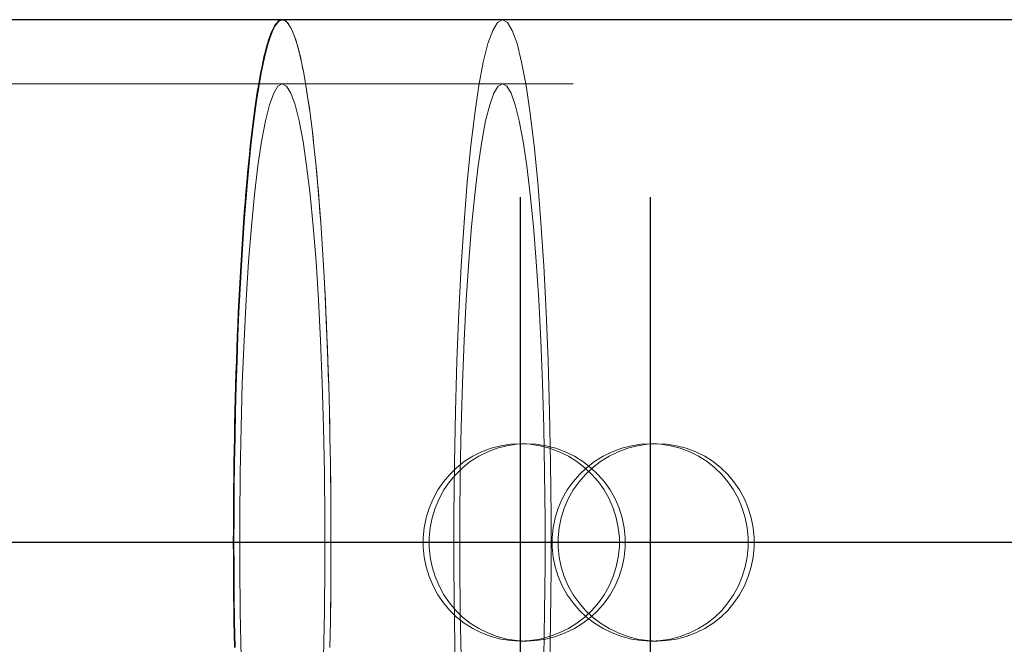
# Model space of a CAD drawing. Header units: millimetres. Extents: x -851 to 2, y 9346 to 10016.
# Tile 384 of 505: x -424.49 to -422.49, y 9580.62 to 9581.89. Entities that reach past the tile are written whole.
import ezdxf

# ---------------------------------------------------------------- set-up
doc = ezdxf.new("R2010")
doc.units = ezdxf.units.MM
doc.header["$LTSCALE"] = 10
doc.linetypes.add('HIDDEN', pattern=[0.375, 0.25, -0.125])
doc.linetypes.add('MITTE', pattern=[2, 1.25, -0.25, 0.25, -0.25])
for name, color, linetype, lineweight in [('PS_Hidden', 2, 'HIDDEN', 9), ('PS_Shape', 161, 'Continuous', 30), ('PS_SOLID', 7, 'Continuous', 30)]:
    doc.layers.add(name, color=color, linetype=linetype, lineweight=lineweight)
doc.layers.add('PS_Mid', color=5, linetype='MITTE')

# ---------------------------------------------------------------- blocks, each defined once
blk = doc.blocks.new('*X865')
at = {"layer": 'PS_Hidden', "color": 2, "linetype": 'HIDDEN'}
for p, q in [((-423.9557, 9581.8884), (-423.9507, 9581.887)), ((-423.9532, 9581.8881), (-423.9557, 9581.8884)), ((-423.9557, 9581.8884), (-423.9557, 9581.8884)), ((-423.9507, 9581.887), (-423.9532, 9581.8881)), ((-423.5091, 9581.8884), (-423.5191, 9581.883)), ((-423.5091, 9581.8884), (-423.5191, 9581.883)), ((-423.4991, 9581.883), (-423.5091, 9581.8884)), ((-423.4991, 9581.883), (-423.5091, 9581.8884)), ((-423.9507, 9581.887), (-423.9457, 9581.883)), ((-423.9482, 9581.8853), (-423.9507, 9581.887)), ((-423.9457, 9581.883), (-423.9482, 9581.8853)), ((-423.9457, 9581.883), (-423.9408, 9581.8762)), ((-423.9433, 9581.8799), (-423.9457, 9581.883)), ((-423.9408, 9581.8762), (-423.9433, 9581.8799)), ((-423.9408, 9581.8762), (-423.9359, 9581.8667)), ((-423.9383, 9581.8718), (-423.9408, 9581.8762)), ((-423.9359, 9581.8667), (-423.9383, 9581.8718)), ((-423.5191, 9581.883), (-423.5289, 9581.8667)), ((-423.5191, 9581.883), (-423.5289, 9581.8667)), ((-423.4892, 9581.8667), (-423.4991, 9581.883)), ((-423.4892, 9581.8667), (-423.4991, 9581.883)), ((-423.9359, 9581.8667), (-423.931, 9581.8546)), ((-423.9334, 9581.861), (-423.9359, 9581.8667)), ((-423.931, 9581.8546), (-423.9334, 9581.861)), ((-423.931, 9581.8546), (-423.9262, 9581.8398)), ((-423.9286, 9581.8475), (-423.931, 9581.8546)), ((-423.5289, 9581.8667), (-423.5386, 9581.8398)), ((-423.5289, 9581.8667), (-423.5386, 9581.8398)), ((-423.4795, 9581.8398), (-423.4892, 9581.8667)), ((-423.4795, 9581.8398), (-423.4892, 9581.8667)), ((-423.9262, 9581.8398), (-423.9286, 9581.8475)), ((-423.9262, 9581.8398), (-423.9215, 9581.8224)), ((-423.9238, 9581.8314), (-423.9262, 9581.8398)), ((-423.9215, 9581.8224), (-423.9238, 9581.8314)), ((-423.5386, 9581.8398), (-423.548, 9581.8025)), ((-423.5386, 9581.8398), (-423.548, 9581.8025)), ((-423.4702, 9581.8025), (-423.4795, 9581.8398)), ((-423.4702, 9581.8025), (-423.4795, 9581.8398)), ((-423.9215, 9581.8224), (-423.9168, 9581.8025)), ((-423.9191, 9581.8128), (-423.9215, 9581.8224)), ((-423.9168, 9581.8025), (-423.9191, 9581.8128)), ((-423.9168, 9581.8025), (-423.9123, 9581.7801)), ((-423.9145, 9581.7916), (-423.9168, 9581.8025)), ((-423.9123, 9581.7801), (-423.9145, 9581.7916)), ((-423.548, 9581.8025), (-423.5569, 9581.7552)), ((-423.548, 9581.8025), (-423.5569, 9581.7552)), ((-423.4612, 9581.7552), (-423.4702, 9581.8025)), ((-423.4612, 9581.7552), (-423.4702, 9581.8025)), ((-423.9123, 9581.7801), (-423.9079, 9581.7552)), ((-423.9101, 9581.7679), (-423.9123, 9581.7801)), ((-423.9557, 9581.7584), (-426.1324, 9581.7584)), ((-423.9645, 9581.7536), (-423.9731, 9581.7394)), ((-423.9645, 9581.7536), (-423.9731, 9581.7394)), ((-423.9557, 9581.7584), (-423.9645, 9581.7536)), ((-423.9557, 9581.7584), (-423.9645, 9581.7536)), ((-423.947, 9581.7536), (-423.9557, 9581.7584)), ((-423.947, 9581.7536), (-423.9557, 9581.7584)), ((-187.1157, 9581.7584), (-423.9557, 9581.7584)), ((-423.9383, 9581.7394), (-423.947, 9581.7536)), ((-423.9383, 9581.7394), (-423.947, 9581.7536)), ((-423.9079, 9581.7552), (-423.9101, 9581.7679)), ((-423.9079, 9581.7552), (-423.9036, 9581.728)), ((-423.9057, 9581.7419), (-423.9079, 9581.7552)), ((-423.5569, 9581.7552), (-423.5654, 9581.6984)), ((-423.5569, 9581.7552), (-423.5654, 9581.6984)), ((-423.5178, 9581.7536), (-423.5265, 9581.7394)), ((-423.5178, 9581.7536), (-423.5265, 9581.7394)), ((-423.5091, 9581.7584), (-423.5178, 9581.7536)), ((-423.5091, 9581.7584), (-423.5178, 9581.7536)), ((-423.5003, 9581.7536), (-423.5091, 9581.7584)), ((-423.5003, 9581.7536), (-423.5091, 9581.7584)), ((-423.4917, 9581.7394), (-423.5003, 9581.7536)), ((-423.4917, 9581.7394), (-423.5003, 9581.7536)), ((-423.4527, 9581.6984), (-423.4612, 9581.7552)), ((-423.4527, 9581.6984), (-423.4612, 9581.7552)), ((-423.9731, 9581.7394), (-423.9816, 9581.7157)), ((-423.9731, 9581.7394), (-423.9816, 9581.7157)), ((-423.9298, 9581.7157), (-423.9383, 9581.7394)), ((-423.9298, 9581.7157), (-423.9383, 9581.7394)), ((-423.9036, 9581.728), (-423.9057, 9581.7419)), ((-423.5265, 9581.7394), (-423.535, 9581.7157)), ((-423.5265, 9581.7394), (-423.535, 9581.7157)), ((-423.4832, 9581.7157), (-423.4917, 9581.7394)), ((-423.4832, 9581.7157), (-423.4917, 9581.7394)), ((-423.9816, 9581.7157), (-423.9899, 9581.683)), ((-423.9816, 9581.7157), (-423.9899, 9581.683)), ((-423.9216, 9581.683), (-423.9298, 9581.7157)), ((-423.9216, 9581.683), (-423.9298, 9581.7157)), ((-423.9036, 9581.728), (-423.8994, 9581.6984)), ((-423.9014, 9581.7135), (-423.9036, 9581.728)), ((-423.8994, 9581.6984), (-423.9014, 9581.7135)), ((-423.535, 9581.7157), (-423.5432, 9581.683)), ((-423.535, 9581.7157), (-423.5432, 9581.683)), ((-423.4749, 9581.683), (-423.4832, 9581.7157)), ((-423.4749, 9581.683), (-423.4832, 9581.7157)), ((-423.8994, 9581.6984), (-423.8954, 9581.6666)), ((-423.8973, 9581.6828), (-423.8994, 9581.6984)), ((-423.5654, 9581.6984), (-423.5733, 9581.6327)), ((-423.5654, 9581.6984), (-423.5733, 9581.6327)), ((-423.4448, 9581.6327), (-423.4527, 9581.6984)), ((-423.4448, 9581.6327), (-423.4527, 9581.6984)), ((-423.9899, 9581.683), (-423.9977, 9581.6415)), ((-423.9899, 9581.683), (-423.9977, 9581.6415)), ((-423.9137, 9581.6415), (-423.9216, 9581.683)), ((-423.9137, 9581.6415), (-423.9216, 9581.683)), ((-423.8954, 9581.6666), (-423.8973, 9581.6828)), ((-423.5432, 9581.683), (-423.5511, 9581.6415)), ((-423.5432, 9581.683), (-423.5511, 9581.6415)), ((-423.4671, 9581.6415), (-423.4749, 9581.683)), ((-423.4671, 9581.6415), (-423.4749, 9581.683)), ((-423.8954, 9581.6666), (-423.8915, 9581.6327)), ((-423.8934, 9581.6499), (-423.8954, 9581.6666)), ((-423.8915, 9581.6327), (-423.8934, 9581.6499)), ((-423.9977, 9581.6415), (-424.0052, 9581.5917)), ((-423.9977, 9581.6415), (-424.0052, 9581.5917)), ((-423.9063, 9581.5917), (-423.9137, 9581.6415)), ((-423.9063, 9581.5917), (-423.9137, 9581.6415)), ((-423.8915, 9581.6327), (-423.8878, 9581.5967)), ((-423.8896, 9581.6149), (-423.8915, 9581.6327)), ((-423.5733, 9581.6327), (-423.5806, 9581.5587)), ((-423.5733, 9581.6327), (-423.5806, 9581.5587)), ((-423.5511, 9581.6415), (-423.5585, 9581.5917)), ((-423.5511, 9581.6415), (-423.5585, 9581.5917)), ((-423.4596, 9581.5917), (-423.4671, 9581.6415)), ((-423.4596, 9581.5917), (-423.4671, 9581.6415)), ((-423.4376, 9581.5587), (-423.4448, 9581.6327)), ((-423.4376, 9581.5587), (-423.4448, 9581.6327)), ((-423.8878, 9581.5967), (-423.8896, 9581.6149)), ((-424.0052, 9581.5917), (-424.0121, 9581.534)), ((-424.0052, 9581.5917), (-424.0121, 9581.534)), ((-423.8994, 9581.534), (-423.9063, 9581.5917)), ((-423.8994, 9581.534), (-423.9063, 9581.5917)), ((-423.8878, 9581.5967), (-423.8842, 9581.5587)), ((-423.886, 9581.5779), (-423.8878, 9581.5967)), ((-423.5585, 9581.5917), (-423.5654, 9581.534)), ((-423.5585, 9581.5917), (-423.5654, 9581.534)), ((-423.4527, 9581.534), (-423.4596, 9581.5917)), ((-423.4527, 9581.534), (-423.4596, 9581.5917)), ((-423.8842, 9581.5587), (-423.886, 9581.5779)), ((-423.8842, 9581.5587), (-423.8809, 9581.5189)), ((-423.8825, 9581.539), (-423.8842, 9581.5587)), ((-423.5806, 9581.5587), (-423.5871, 9581.4772)), ((-423.5806, 9581.5587), (-423.5871, 9581.4772)), ((-423.4311, 9581.4772), (-423.4376, 9581.5587)), ((-423.4311, 9581.4772), (-423.4376, 9581.5587)), ((-424.0121, 9581.534), (-424.0185, 9581.4691)), ((-424.0121, 9581.534), (-424.0185, 9581.4691)), ((-423.893, 9581.4691), (-423.8994, 9581.534)), ((-423.893, 9581.4691), (-423.8994, 9581.534)), ((-423.8809, 9581.5189), (-423.8825, 9581.539)), ((-423.5654, 9581.534), (-423.5718, 9581.4691)), ((-423.5654, 9581.534), (-423.5718, 9581.4691)), ((-423.4464, 9581.4691), (-423.4527, 9581.534)), ((-423.4464, 9581.4691), (-423.4527, 9581.534)), ((-423.8809, 9581.5189), (-423.8777, 9581.4772)), ((-423.8793, 9581.4983), (-423.8809, 9581.5189)), ((-423.8777, 9581.4772), (-423.8793, 9581.4983)), ((-424.0185, 9581.4691), (-424.0242, 9581.3977)), ((-424.0185, 9581.4691), (-424.0242, 9581.3977)), ((-423.8873, 9581.3977), (-423.893, 9581.4691)), ((-423.8873, 9581.3977), (-423.893, 9581.4691)), ((-423.8777, 9581.4772), (-423.8748, 9581.4339)), ((-423.8762, 9581.4558), (-423.8777, 9581.4772)), ((-423.5871, 9581.4772), (-423.5928, 9581.3891)), ((-423.5871, 9581.4772), (-423.5928, 9581.3891)), ((-423.5718, 9581.4691), (-423.5775, 9581.3977)), ((-423.5718, 9581.4691), (-423.5775, 9581.3977)), ((-423.4406, 9581.3977), (-423.4464, 9581.4691)), ((-423.4406, 9581.3977), (-423.4464, 9581.4691)), ((-423.4254, 9581.3891), (-423.4311, 9581.4772)), ((-423.4254, 9581.3891), (-423.4311, 9581.4772)), ((-423.8748, 9581.4339), (-423.8762, 9581.4558)), ((-423.8748, 9581.4339), (-423.872, 9581.3891)), ((-423.8734, 9581.4117), (-423.8748, 9581.4339)), ((-423.872, 9581.3891), (-423.8734, 9581.4117)), ((-424.0242, 9581.3977), (-424.0292, 9581.3203)), ((-424.0242, 9581.3977), (-424.0292, 9581.3203)), ((-423.8823, 9581.3203), (-423.8873, 9581.3977)), ((-423.8823, 9581.3203), (-423.8873, 9581.3977)), ((-423.872, 9581.3891), (-423.8695, 9581.3428)), ((-423.8707, 9581.3661), (-423.872, 9581.3891)), ((-423.5928, 9581.3891), (-423.5976, 9581.2952)), ((-423.5928, 9581.3891), (-423.5976, 9581.2952)), ((-423.5775, 9581.3977), (-423.5825, 9581.3203)), ((-423.5775, 9581.3977), (-423.5825, 9581.3203)), ((-423.4356, 9581.3203), (-423.4406, 9581.3977)), ((-423.4356, 9581.3203), (-423.4406, 9581.3977)), ((-423.4205, 9581.2952), (-423.4254, 9581.3891)), ((-423.4205, 9581.2952), (-423.4254, 9581.3891)), ((-423.8695, 9581.3428), (-423.8707, 9581.3661)), ((-423.8695, 9581.3428), (-423.8672, 9581.2952)), ((-423.8683, 9581.3192), (-423.8695, 9581.3428)), ((-424.0292, 9581.3203), (-424.0334, 9581.238)), ((-424.0292, 9581.3203), (-424.0334, 9581.238)), ((-423.878, 9581.238), (-423.8823, 9581.3203)), ((-423.878, 9581.238), (-423.8823, 9581.3203)), ((-423.8672, 9581.2952), (-423.8683, 9581.3192)), ((-423.5825, 9581.3203), (-423.5868, 9581.238)), ((-423.5825, 9581.3203), (-423.5868, 9581.238)), ((-423.4314, 9581.238), (-423.4356, 9581.3203)), ((-423.4314, 9581.238), (-423.4356, 9581.3203)), ((-423.8672, 9581.2952), (-423.8651, 9581.2464)), ((-423.8661, 9581.271), (-423.8672, 9581.2952)), ((-423.5976, 9581.2952), (-423.6016, 9581.1965)), ((-423.5976, 9581.2952), (-423.6016, 9581.1965)), ((-423.4166, 9581.1965), (-423.4205, 9581.2952)), ((-423.4166, 9581.1965), (-423.4205, 9581.2952)), ((-423.8651, 9581.2464), (-423.8661, 9581.271)), ((-424.0334, 9581.238), (-424.0369, 9581.1514)), ((-424.0334, 9581.238), (-424.0369, 9581.1514)), ((-423.8746, 9581.1514), (-423.878, 9581.238)), ((-423.8746, 9581.1514), (-423.878, 9581.238)), ((-423.8651, 9581.2464), (-423.8632, 9581.1965)), ((-423.8641, 9581.2216), (-423.8651, 9581.2464)), ((-423.5868, 9581.238), (-423.5902, 9581.1514)), ((-423.5868, 9581.238), (-423.5902, 9581.1514)), ((-423.4279, 9581.1514), (-423.4314, 9581.238)), ((-423.4279, 9581.1514), (-423.4314, 9581.238)), ((-423.8632, 9581.1965), (-423.8641, 9581.2216)), ((-423.8632, 9581.1965), (-423.8616, 9581.1457)), ((-423.8624, 9581.1712), (-423.8632, 9581.1965)), ((-423.6016, 9581.1965), (-423.6046, 9581.0941)), ((-423.6016, 9581.1965), (-423.6046, 9581.0941)), ((-423.4136, 9581.0941), (-423.4166, 9581.1965)), ((-423.4136, 9581.0941), (-423.4166, 9581.1965)), ((-423.8616, 9581.1457), (-423.8624, 9581.1712)), ((-424.0369, 9581.1514), (-424.0395, 9581.0615)), ((-424.0369, 9581.1514), (-424.0395, 9581.0615)), ((-423.872, 9581.0615), (-423.8746, 9581.1514)), ((-423.872, 9581.0615), (-423.8746, 9581.1514)), ((-423.5902, 9581.1514), (-423.5929, 9581.0615)), ((-423.5902, 9581.1514), (-423.5929, 9581.0615)), ((-423.4253, 9581.0615), (-423.4279, 9581.1514)), ((-423.4253, 9581.0615), (-423.4279, 9581.1514)), ((-423.8616, 9581.1457), (-423.8602, 9581.0941)), ((-423.8609, 9581.12), (-423.8616, 9581.1457)), ((-423.8602, 9581.0941), (-423.8609, 9581.12)), ((-423.8602, 9581.0941), (-423.8591, 9581.0418)), ((-423.8596, 9581.068), (-423.8602, 9581.0941)), ((-423.6046, 9581.0941), (-423.6066, 9580.9889)), ((-423.6046, 9581.0941), (-423.6066, 9580.9889)), ((-423.4116, 9580.9889), (-423.4136, 9581.0941)), ((-423.4116, 9580.9889), (-423.4136, 9581.0941)), ((-424.0395, 9581.0615), (-424.0413, 9580.9692)), ((-424.0395, 9581.0615), (-424.0413, 9580.9692)), ((-423.8702, 9580.9692), (-423.872, 9581.0615)), ((-423.8702, 9580.9692), (-423.872, 9581.0615)), ((-423.8591, 9581.0418), (-423.8596, 9581.068)), ((-423.5929, 9581.0615), (-423.5946, 9580.9692)), ((-423.5929, 9581.0615), (-423.5946, 9580.9692)), ((-423.4235, 9580.9692), (-423.4253, 9581.0615)), ((-423.4235, 9580.9692), (-423.4253, 9581.0615)), ((-423.8591, 9581.0418), (-423.8582, 9580.9889)), ((-423.8586, 9581.0154), (-423.8591, 9581.0418)), ((-423.8582, 9580.9889), (-423.8586, 9581.0154)), ((-423.5695, 9581.003), (-423.5513, 9581.0121)), ((-423.539, 9581.0121), (-423.5572, 9581.003)), ((-423.5513, 9581.0121), (-423.5322, 9581.0193)), ((-423.5198, 9581.0193), (-423.539, 9581.0121)), ((-423.5322, 9581.0193), (-423.5125, 9581.0243)), ((-423.5001, 9581.0243), (-423.5198, 9581.0193)), ((-423.5125, 9581.0243), (-423.4926, 9581.0274)), ((-423.4802, 9581.0274), (-423.5001, 9581.0243)), ((-423.4926, 9581.0274), (-423.4729, 9581.0284)), ((-423.4606, 9581.0284), (-423.4802, 9581.0274)), ((-423.4729, 9581.0284), (-423.4532, 9581.0274)), ((-423.4606, 9581.0284), (-423.4729, 9581.0284)), ((-423.4409, 9581.0274), (-423.4606, 9581.0284)), ((-423.4532, 9581.0274), (-423.4333, 9581.0243)), ((-423.4209, 9581.0243), (-423.4409, 9581.0274)), ((-423.4333, 9581.0243), (-423.4134, 9581.0193)), ((-423.4011, 9581.0193), (-423.4209, 9581.0243)), ((-423.4134, 9581.0193), (-423.394, 9581.0121)), ((-423.3817, 9581.0121), (-423.4011, 9581.0193)), ((-423.394, 9581.0121), (-423.3754, 9581.003)), ((-423.3631, 9581.003), (-423.3817, 9581.0121)), ((-423.3051, 9581.003), (-423.2866, 9581.0121)), ((-423.2743, 9581.0121), (-423.2929, 9581.003)), ((-423.2866, 9581.0121), (-423.2672, 9581.0193)), ((-423.2549, 9581.0193), (-423.2743, 9581.0121)), ((-423.2672, 9581.0193), (-423.2473, 9581.0243)), ((-423.235, 9581.0243), (-423.2549, 9581.0193)), ((-423.2473, 9581.0243), (-423.2274, 9581.0274)), ((-423.215, 9581.0274), (-423.235, 9581.0243)), ((-423.2274, 9581.0274), (-423.2077, 9581.0284)), ((-423.1953, 9581.0284), (-423.215, 9581.0274)), ((-423.2077, 9581.0284), (-423.188, 9581.0274)), ((-423.1953, 9581.0284), (-423.2077, 9581.0284)), ((-423.1757, 9581.0274), (-423.1953, 9581.0284)), ((-423.1953, 9581.0284), (-423.1953, 9581.0284)), ((-423.188, 9581.0274), (-423.1682, 9581.0243)), ((-423.1558, 9581.0243), (-423.1757, 9581.0274)), ((-423.1682, 9581.0243), (-423.1484, 9581.0193)), ((-423.1361, 9581.0193), (-423.1558, 9581.0243)), ((-423.1484, 9581.0193), (-423.1293, 9581.0121)), ((-423.117, 9581.0121), (-423.1361, 9581.0193)), ((-423.1293, 9581.0121), (-423.1111, 9581.003)), ((-423.0988, 9581.003), (-423.117, 9581.0121)), ((-423.6021, 9580.9798), (-423.5865, 9580.9921)), ((-423.5743, 9580.9921), (-423.5899, 9580.9798)), ((-423.5865, 9580.9921), (-423.5695, 9581.003)), ((-423.5572, 9581.003), (-423.5743, 9580.9921)), ((-423.3754, 9581.003), (-423.358, 9580.9921)), ((-423.3458, 9580.9921), (-423.3631, 9581.003)), ((-423.358, 9580.9921), (-423.342, 9580.9798)), ((-423.3298, 9580.9798), (-423.3458, 9580.9921)), ((-423.3385, 9580.9798), (-423.3225, 9580.9921)), ((-423.3103, 9580.9921), (-423.3262, 9580.9798)), ((-423.3225, 9580.9921), (-423.3051, 9581.003)), ((-423.2929, 9581.003), (-423.3103, 9580.9921)), ((-423.1111, 9581.003), (-423.094, 9580.9921)), ((-423.0817, 9580.9921), (-423.0988, 9581.003)), ((-423.094, 9580.9921), (-423.0784, 9580.9798)), ((-423.0661, 9580.9798), (-423.0817, 9580.9921)), ((-424.0413, 9580.9692), (-424.0422, 9580.8755)), ((-424.0413, 9580.9692), (-424.0422, 9580.8755)), ((-423.8693, 9580.8755), (-423.8702, 9580.9692)), ((-423.8693, 9580.8755), (-423.8702, 9580.9692)), ((-423.8582, 9580.9889), (-423.8576, 9580.9356)), ((-423.8579, 9580.9623), (-423.8582, 9580.9889)), ((-423.6161, 9580.9663), (-423.6021, 9580.9798)), ((-423.6066, 9580.9889), (-423.6076, 9580.8821)), ((-423.6066, 9580.9889), (-423.6076, 9580.8821)), ((-423.5899, 9580.9798), (-423.6039, 9580.9663)), ((-423.5946, 9580.9692), (-423.5955, 9580.8755)), ((-423.5946, 9580.9692), (-423.5955, 9580.8755)), ((-423.4226, 9580.8755), (-423.4235, 9580.9692)), ((-423.4226, 9580.8755), (-423.4235, 9580.9692)), ((-423.4106, 9580.8821), (-423.4116, 9580.9889)), ((-423.4106, 9580.8821), (-423.4116, 9580.9889)), ((-423.3528, 9580.9663), (-423.3385, 9580.9798)), ((-423.342, 9580.9798), (-423.3277, 9580.9663)), ((-423.3262, 9580.9798), (-423.3406, 9580.9663)), ((-423.3155, 9580.9663), (-423.3298, 9580.9798)), ((-423.0784, 9580.9798), (-423.0644, 9580.9663)), ((-423.0522, 9580.9663), (-423.0661, 9580.9798)), ((-423.8576, 9580.9356), (-423.8579, 9580.9623)), ((-423.6401, 9580.9347), (-423.6287, 9580.9513)), ((-423.6287, 9580.9513), (-423.6161, 9580.9663)), ((-423.6166, 9580.9513), (-423.628, 9580.9347)), ((-423.6039, 9580.9663), (-423.6166, 9580.9513)), ((-423.3776, 9580.9347), (-423.3658, 9580.9513)), ((-423.3658, 9580.9513), (-423.3528, 9580.9663)), ((-423.3536, 9580.9513), (-423.3654, 9580.9347)), ((-423.3406, 9580.9663), (-423.3536, 9580.9513)), ((-423.3277, 9580.9663), (-423.3146, 9580.9513)), ((-423.3024, 9580.9513), (-423.3155, 9580.9663)), ((-423.3146, 9580.9513), (-423.3029, 9580.9347)), ((-423.2907, 9580.9347), (-423.3024, 9580.9513)), ((-423.0644, 9580.9663), (-423.0517, 9580.9513)), ((-423.0395, 9580.9513), (-423.0522, 9580.9663)), ((-423.0517, 9580.9513), (-423.0403, 9580.9347)), ((-423.0282, 9580.9347), (-423.0395, 9580.9513)), ((-423.8576, 9580.9356), (-423.8572, 9580.8821)), ((-423.8574, 9580.9089), (-423.8576, 9580.9356)), ((-423.6499, 9580.9168), (-423.6401, 9580.9347)), ((-423.628, 9580.9347), (-423.6378, 9580.9168)), ((-423.3877, 9580.9168), (-423.3776, 9580.9347)), ((-423.3654, 9580.9347), (-423.3756, 9580.9168)), ((-423.3029, 9580.9347), (-423.2927, 9580.9168)), ((-423.2805, 9580.9168), (-423.2907, 9580.9347)), ((-423.0403, 9580.9347), (-423.0305, 9580.9168)), ((-423.0183, 9580.9168), (-423.0282, 9580.9347)), ((-423.6579, 9580.8978), (-423.6499, 9580.9168)), ((-423.6378, 9580.9168), (-423.6458, 9580.8978)), ((-423.396, 9580.8978), (-423.3877, 9580.9168)), ((-423.3756, 9580.9168), (-423.3838, 9580.8978)), ((-423.2927, 9580.9168), (-423.2844, 9580.8978)), ((-423.2723, 9580.8978), (-423.2805, 9580.9168)), ((-423.0305, 9580.9168), (-423.0225, 9580.8978)), ((-423.0104, 9580.8978), (-423.0183, 9580.9168)), ((-423.8572, 9580.8821), (-423.8574, 9580.9089)), ((-423.6639, 9580.8782), (-423.6579, 9580.8978)), ((-423.6458, 9580.8978), (-423.6518, 9580.8781)), ((-423.4022, 9580.8781), (-423.396, 9580.8978)), ((-423.3838, 9580.8978), (-423.39, 9580.8782)), ((-423.2844, 9580.8978), (-423.2782, 9580.8782)), ((-423.2661, 9580.8781), (-423.2723, 9580.8978)), ((-423.0225, 9580.8978), (-423.0165, 9580.8781)), ((-423.0044, 9580.8782), (-423.0104, 9580.8978)), ((-424.0422, 9580.8755), (-424.0422, 9580.7813)), ((-424.0422, 9580.8755), (-424.0422, 9580.7813)), ((-423.8693, 9580.7813), (-423.8693, 9580.8755)), ((-423.8693, 9580.7813), (-423.8693, 9580.8755)), ((-423.8572, 9580.8821), (-423.8571, 9580.8284)), ((-423.8571, 9580.8552), (-423.8572, 9580.8821)), ((-423.6678, 9580.8582), (-423.6639, 9580.8782)), ((-423.6518, 9580.8781), (-423.6557, 9580.8581)), ((-423.6076, 9580.8821), (-423.6076, 9580.7747)), ((-423.6076, 9580.8821), (-423.6076, 9580.7747)), ((-423.5955, 9580.8755), (-423.5955, 9580.7813)), ((-423.5955, 9580.8755), (-423.5955, 9580.7813)), ((-423.4226, 9580.7813), (-423.4226, 9580.8755)), ((-423.4226, 9580.7813), (-423.4226, 9580.8755)), ((-423.4106, 9580.7747), (-423.4106, 9580.8821)), ((-423.4106, 9580.7747), (-423.4106, 9580.8821)), ((-423.4063, 9580.8581), (-423.4022, 9580.8781)), ((-423.39, 9580.8782), (-423.3942, 9580.8582)), ((-423.2782, 9580.8782), (-423.2741, 9580.8582)), ((-423.262, 9580.8581), (-423.2661, 9580.8781)), ((-423.0165, 9580.8781), (-423.0125, 9580.8581)), ((-423.0004, 9580.8582), (-423.0044, 9580.8782)), ((-423.8571, 9580.8284), (-423.8571, 9580.8552)), ((-423.6698, 9580.8382), (-423.6678, 9580.8582)), ((-423.6557, 9580.8581), (-423.6577, 9580.8382)), ((-423.4083, 9580.8382), (-423.4063, 9580.8581)), ((-423.3942, 9580.8582), (-423.3962, 9580.8382)), ((-423.2741, 9580.8582), (-423.272, 9580.8382)), ((-423.26, 9580.8382), (-423.262, 9580.8581)), ((-423.0125, 9580.8581), (-423.0106, 9580.8382)), ((-422.9985, 9580.8382), (-423.0004, 9580.8582)), ((-423.6698, 9580.8186), (-423.6698, 9580.8382)), ((-423.6577, 9580.8382), (-423.6577, 9580.8186)), ((-423.4083, 9580.8186), (-423.4083, 9580.8382)), ((-423.3962, 9580.8382), (-423.3962, 9580.8186)), ((-423.272, 9580.8382), (-423.272, 9580.8186)), ((-423.26, 9580.8186), (-423.26, 9580.8382)), ((-423.0106, 9580.8382), (-423.0106, 9580.8186)), ((-422.9985, 9580.8186), (-422.9985, 9580.8382)), ((-423.8571, 9580.8284), (-423.8572, 9580.7747)), ((-423.8571, 9580.8015), (-423.8571, 9580.8284)), ((-423.8571, 9580.8284), (-423.8571, 9580.8284)), ((-423.6678, 9580.7986), (-423.6698, 9580.8186)), ((-423.6577, 9580.8186), (-423.6557, 9580.7986)), ((-423.4063, 9580.7986), (-423.4083, 9580.8186)), ((-423.3962, 9580.8186), (-423.3942, 9580.7986)), ((-423.272, 9580.8186), (-423.2741, 9580.7986)), ((-423.262, 9580.7986), (-423.26, 9580.8186)), ((-423.0106, 9580.8186), (-423.0125, 9580.7986)), ((-423.0004, 9580.7986), (-422.9985, 9580.8186)), ((-423.8572, 9580.7747), (-423.8571, 9580.8015)), ((-423.6639, 9580.7786), (-423.6678, 9580.7986)), ((-423.6557, 9580.7986), (-423.6518, 9580.7786)), ((-423.4022, 9580.7786), (-423.4063, 9580.7986)), ((-423.3942, 9580.7986), (-423.39, 9580.7786)), ((-423.2741, 9580.7986), (-423.2782, 9580.7786)), ((-423.2661, 9580.7786), (-423.262, 9580.7986)), ((-423.0125, 9580.7986), (-423.0165, 9580.7786)), ((-423.0044, 9580.7786), (-423.0004, 9580.7986)), ((-424.0422, 9580.7813), (-424.0413, 9580.6876)), ((-424.0422, 9580.7813), (-424.0413, 9580.6876)), ((-423.8702, 9580.6876), (-423.8693, 9580.7813)), ((-423.8702, 9580.6876), (-423.8693, 9580.7813)), ((-423.8572, 9580.7747), (-423.8576, 9580.7212)), ((-423.8574, 9580.7479), (-423.8572, 9580.7747)), ((-423.6579, 9580.759), (-423.6639, 9580.7786)), ((-423.6518, 9580.7786), (-423.6458, 9580.759)), ((-423.6076, 9580.7747), (-423.6066, 9580.6679)), ((-423.6076, 9580.7747), (-423.6066, 9580.6679)), ((-423.5955, 9580.7813), (-423.5946, 9580.6876)), ((-423.5955, 9580.7813), (-423.5946, 9580.6876)), ((-423.4235, 9580.6876), (-423.4226, 9580.7813)), ((-423.4235, 9580.6876), (-423.4226, 9580.7813)), ((-423.4116, 9580.6679), (-423.4106, 9580.7747)), ((-423.4116, 9580.6679), (-423.4106, 9580.7747)), ((-423.396, 9580.759), (-423.4022, 9580.7786)), ((-423.39, 9580.7786), (-423.3838, 9580.759)), ((-423.2782, 9580.7786), (-423.2844, 9580.759)), ((-423.2723, 9580.759), (-423.2661, 9580.7786)), ((-423.0165, 9580.7786), (-423.0225, 9580.759)), ((-423.0104, 9580.759), (-423.0044, 9580.7786)), ((-423.6499, 9580.74), (-423.6579, 9580.759)), ((-423.6458, 9580.759), (-423.6378, 9580.74)), ((-423.3877, 9580.74), (-423.396, 9580.759)), ((-423.3838, 9580.759), (-423.3756, 9580.74)), ((-423.2844, 9580.759), (-423.2927, 9580.74)), ((-423.2805, 9580.74), (-423.2723, 9580.759)), ((-423.0225, 9580.759), (-423.0305, 9580.74)), ((-423.0183, 9580.74), (-423.0104, 9580.759)), ((-423.8576, 9580.7212), (-423.8574, 9580.7479)), ((-423.6401, 9580.7221), (-423.6499, 9580.74)), ((-423.6378, 9580.74), (-423.628, 9580.7221)), ((-423.3776, 9580.7221), (-423.3877, 9580.74)), ((-423.3756, 9580.74), (-423.3654, 9580.7221)), ((-423.2927, 9580.74), (-423.3029, 9580.7221)), ((-423.2907, 9580.7221), (-423.2805, 9580.74)), ((-423.0305, 9580.74), (-423.0403, 9580.7221)), ((-423.0282, 9580.7221), (-423.0183, 9580.74)), ((-423.8576, 9580.7212), (-423.8582, 9580.6679)), ((-423.8579, 9580.6945), (-423.8576, 9580.7212)), ((-423.6287, 9580.7055), (-423.6401, 9580.7221)), ((-423.628, 9580.7221), (-423.6166, 9580.7055)), ((-423.3658, 9580.7055), (-423.3776, 9580.7221)), ((-423.3654, 9580.7221), (-423.3536, 9580.7055)), ((-423.3029, 9580.7221), (-423.3146, 9580.7055)), ((-423.3024, 9580.7055), (-423.2907, 9580.7221)), ((-423.0403, 9580.7221), (-423.0517, 9580.7055)), ((-423.0395, 9580.7055), (-423.0282, 9580.7221)), ((-423.8582, 9580.6679), (-423.8579, 9580.6945)), ((-423.6161, 9580.6905), (-423.6287, 9580.7055)), ((-423.6166, 9580.7055), (-423.6039, 9580.6905)), ((-423.6021, 9580.677), (-423.6161, 9580.6905)), ((-423.6039, 9580.6905), (-423.5899, 9580.677)), ((-423.3528, 9580.6905), (-423.3658, 9580.7055)), ((-423.3536, 9580.7055), (-423.3406, 9580.6905)), ((-423.3385, 9580.677), (-423.3528, 9580.6905)), ((-423.3277, 9580.6905), (-423.342, 9580.677)), ((-423.3406, 9580.6905), (-423.3262, 9580.677)), ((-423.3298, 9580.677), (-423.3155, 9580.6905)), ((-423.3146, 9580.7055), (-423.3277, 9580.6905)), ((-423.3155, 9580.6905), (-423.3024, 9580.7055)), ((-423.0644, 9580.6905), (-423.0784, 9580.677)), ((-423.0661, 9580.677), (-423.0522, 9580.6905)), ((-423.0517, 9580.7055), (-423.0644, 9580.6905)), ((-423.0522, 9580.6905), (-423.0395, 9580.7055)), ((-424.0413, 9580.6876), (-424.0395, 9580.5953)), ((-424.0413, 9580.6876), (-424.0395, 9580.5953)), ((-423.872, 9580.5953), (-423.8702, 9580.6876)), ((-423.872, 9580.5953), (-423.8702, 9580.6876)), ((-423.5865, 9580.6647), (-423.6021, 9580.677)), ((-423.5946, 9580.6876), (-423.5929, 9580.5953)), ((-423.5946, 9580.6876), (-423.5929, 9580.5953)), ((-423.5899, 9580.677), (-423.5743, 9580.6647)), ((-423.4253, 9580.5953), (-423.4235, 9580.6876)), ((-423.4253, 9580.5953), (-423.4235, 9580.6876)), ((-423.342, 9580.677), (-423.358, 9580.6647)), ((-423.3458, 9580.6647), (-423.3298, 9580.677)), ((-423.3225, 9580.6647), (-423.3385, 9580.677)), ((-423.3262, 9580.677), (-423.3103, 9580.6647)), ((-423.0784, 9580.677), (-423.094, 9580.6647)), ((-423.0817, 9580.6647), (-423.0661, 9580.677)), ((-423.8582, 9580.6679), (-423.8591, 9580.615)), ((-423.8586, 9580.6414), (-423.8582, 9580.6679)), ((-423.6066, 9580.6679), (-423.6046, 9580.5627)), ((-423.6066, 9580.6679), (-423.6046, 9580.5627)), ((-423.5695, 9580.6538), (-423.5865, 9580.6647)), ((-423.5743, 9580.6647), (-423.5572, 9580.6538)), ((-423.5513, 9580.6447), (-423.5695, 9580.6538)), ((-423.5572, 9580.6538), (-423.539, 9580.6447)), ((-423.4136, 9580.5627), (-423.4116, 9580.6679)), ((-423.4136, 9580.5627), (-423.4116, 9580.6679)), ((-423.3754, 9580.6538), (-423.394, 9580.6447)), ((-423.3817, 9580.6447), (-423.3631, 9580.6538)), ((-423.358, 9580.6647), (-423.3754, 9580.6538)), ((-423.3631, 9580.6538), (-423.3458, 9580.6647)), ((-423.3051, 9580.6538), (-423.3225, 9580.6647)), ((-423.3103, 9580.6647), (-423.2929, 9580.6538)), ((-423.2866, 9580.6447), (-423.3051, 9580.6538)), ((-423.2929, 9580.6538), (-423.2743, 9580.6447)), ((-423.1111, 9580.6538), (-423.1293, 9580.6447)), ((-423.117, 9580.6447), (-423.0988, 9580.6538)), ((-423.094, 9580.6647), (-423.1111, 9580.6538)), ((-423.0988, 9580.6538), (-423.0817, 9580.6647)), ((-423.8591, 9580.615), (-423.8586, 9580.6414)), ((-423.5322, 9580.6375), (-423.5513, 9580.6447)), ((-423.539, 9580.6447), (-423.5198, 9580.6375)), ((-423.5125, 9580.6324), (-423.5322, 9580.6375)), ((-423.5198, 9580.6375), (-423.5001, 9580.6324)), ((-423.4926, 9580.6294), (-423.5125, 9580.6324)), ((-423.5001, 9580.6324), (-423.4802, 9580.6294)), ((-423.4333, 9580.6324), (-423.4532, 9580.6294)), ((-423.4409, 9580.6294), (-423.4209, 9580.6324)), ((-423.4134, 9580.6375), (-423.4333, 9580.6324)), ((-423.4209, 9580.6324), (-423.4011, 9580.6375)), ((-423.394, 9580.6447), (-423.4134, 9580.6375)), ((-423.4011, 9580.6375), (-423.3817, 9580.6447)), ((-423.2672, 9580.6375), (-423.2866, 9580.6447)), ((-423.2743, 9580.6447), (-423.2549, 9580.6375)), ((-423.2473, 9580.6324), (-423.2672, 9580.6375)), ((-423.2549, 9580.6375), (-423.235, 9580.6324)), ((-423.2274, 9580.6294), (-423.2473, 9580.6324)), ((-423.235, 9580.6324), (-423.215, 9580.6294)), ((-423.1682, 9580.6324), (-423.188, 9580.6294)), ((-423.1757, 9580.6294), (-423.1558, 9580.6324)), ((-423.1484, 9580.6375), (-423.1682, 9580.6324)), ((-423.1558, 9580.6324), (-423.1361, 9580.6375)), ((-423.1293, 9580.6447), (-423.1484, 9580.6375)), ((-423.1361, 9580.6375), (-423.117, 9580.6447)), ((-423.4729, 9580.6284), (-423.4926, 9580.6294)), ((-423.4802, 9580.6294), (-423.4606, 9580.6284)), ((-423.4532, 9580.6294), (-423.4729, 9580.6284)), ((-423.4606, 9580.6284), (-423.4729, 9580.6284)), ((-423.4606, 9580.6284), (-423.4409, 9580.6294)), ((-423.2077, 9580.6284), (-423.2274, 9580.6294)), ((-423.215, 9580.6294), (-423.1953, 9580.6284)), ((-423.188, 9580.6294), (-423.2077, 9580.6284)), ((-423.1953, 9580.6284), (-423.2077, 9580.6284)), ((-423.1953, 9580.6284), (-423.1757, 9580.6294))]:
    blk.add_line(p, q, dxfattribs=at)
at = {"layer": 'PS_Mid', "color": 5, "linetype": 'MITTE'}
for p, q in [((-423.4731, 9581.5284), (-423.4731, 9580.1284)), ((-423.2094, 9581.5284), (-423.2094, 9580.1284)), ((-184.6266, 9580.8284), (-426.4449, 9580.8284)), ((-402.0032, 9580.8284), (-425.9982, 9580.8284)), ((-422.7731, 9580.8284), (-424.1731, 9580.8284)), ((-422.5094, 9580.8284), (-423.9094, 9580.8284))]:
    blk.add_line(p, q, dxfattribs=at)
at = {"layer": 'PS_SOLID', "color": 7, "linetype": 'Continuous'}
for p, q in [((-423.9557, 9581.8884), (-426.1324, 9581.8884)), ((-423.9557, 9581.8884), (-423.9607, 9581.887)), ((-423.9607, 9581.887), (-423.9582, 9581.8881)), ((-423.9582, 9581.8881), (-423.9557, 9581.8884)), ((-187.1157, 9581.8884), (-423.9557, 9581.8884)), ((-423.9707, 9581.8762), (-423.9756, 9581.8667)), ((-423.9756, 9581.8667), (-423.9731, 9581.8718)), ((-423.9731, 9581.8718), (-423.9707, 9581.8762)), ((-423.9657, 9581.883), (-423.9707, 9581.8762)), ((-423.9707, 9581.8762), (-423.9682, 9581.8799)), ((-423.9682, 9581.8799), (-423.9657, 9581.883)), ((-423.9607, 9581.887), (-423.9657, 9581.883)), ((-423.9657, 9581.883), (-423.9632, 9581.8853)), ((-423.9632, 9581.8853), (-423.9607, 9581.887)), ((-423.9805, 9581.8546), (-423.9853, 9581.8398)), ((-423.9829, 9581.8475), (-423.9805, 9581.8546)), ((-423.9756, 9581.8667), (-423.9805, 9581.8546)), ((-423.9805, 9581.8546), (-423.978, 9581.861)), ((-423.978, 9581.861), (-423.9756, 9581.8667)), ((-423.9853, 9581.8398), (-423.99, 9581.8224)), ((-423.99, 9581.8224), (-423.9876, 9581.8314)), ((-423.9876, 9581.8314), (-423.9853, 9581.8398)), ((-423.9853, 9581.8398), (-423.9829, 9581.8475)), ((-423.99, 9581.8224), (-423.9946, 9581.8025)), ((-423.9946, 9581.8025), (-423.9923, 9581.8128)), ((-423.9923, 9581.8128), (-423.99, 9581.8224)), ((-423.9946, 9581.8025), (-423.9992, 9581.7801)), ((-423.9992, 9581.7801), (-423.9969, 9581.7916)), ((-423.9969, 9581.7916), (-423.9946, 9581.8025)), ((-423.9992, 9581.7801), (-424.0036, 9581.7552)), ((-424.0014, 9581.7679), (-423.9992, 9581.7801)), ((-424.0036, 9581.7552), (-424.0079, 9581.728)), ((-424.0058, 9581.7419), (-424.0036, 9581.7552)), ((-424.0036, 9581.7552), (-424.0014, 9581.7679)), ((-424.0079, 9581.728), (-424.0058, 9581.7419)), ((-424.0079, 9581.728), (-424.0121, 9581.6984)), ((-424.0121, 9581.6984), (-424.01, 9581.7135)), ((-424.01, 9581.7135), (-424.0079, 9581.728)), ((-424.0121, 9581.6984), (-424.0161, 9581.6666)), ((-424.0141, 9581.6828), (-424.0121, 9581.6984)), ((-424.0161, 9581.6666), (-424.0141, 9581.6828)), ((-424.0161, 9581.6666), (-424.02, 9581.6327)), ((-424.02, 9581.6327), (-424.0181, 9581.6499)), ((-424.0181, 9581.6499), (-424.0161, 9581.6666)), ((-424.02, 9581.6327), (-424.0237, 9581.5967)), ((-424.0219, 9581.6149), (-424.02, 9581.6327)), ((-424.0237, 9581.5967), (-424.0219, 9581.6149)), ((-424.0237, 9581.5967), (-424.0272, 9581.5587)), ((-424.0255, 9581.5779), (-424.0237, 9581.5967)), ((-424.0272, 9581.5587), (-424.0255, 9581.5779)), ((-424.0272, 9581.5587), (-424.0306, 9581.5189)), ((-424.0289, 9581.539), (-424.0272, 9581.5587)), ((-424.0306, 9581.5189), (-424.0289, 9581.539)), ((-424.0306, 9581.5189), (-424.0337, 9581.4772)), ((-424.0322, 9581.4983), (-424.0306, 9581.5189)), ((-424.0337, 9581.4772), (-424.0322, 9581.4983)), ((-424.0337, 9581.4772), (-424.0367, 9581.4339)), ((-424.0352, 9581.4558), (-424.0337, 9581.4772)), ((-424.0367, 9581.4339), (-424.0352, 9581.4558)), ((-424.0367, 9581.4339), (-424.0394, 9581.3891)), ((-424.0381, 9581.4117), (-424.0367, 9581.4339)), ((-424.0394, 9581.3891), (-424.0381, 9581.4117)), ((-424.0394, 9581.3891), (-424.042, 9581.3428)), ((-424.0407, 9581.3661), (-424.0394, 9581.3891)), ((-424.042, 9581.3428), (-424.0407, 9581.3661)), ((-424.042, 9581.3428), (-424.0443, 9581.2952)), ((-424.0432, 9581.3192), (-424.042, 9581.3428)), ((-424.0443, 9581.2952), (-424.0432, 9581.3192)), ((-424.0443, 9581.2952), (-424.0464, 9581.2464)), ((-424.0454, 9581.271), (-424.0443, 9581.2952)), ((-424.0464, 9581.2464), (-424.0454, 9581.271)), ((-424.0464, 9581.2464), (-424.0482, 9581.1965)), ((-424.0473, 9581.2216), (-424.0464, 9581.2464)), ((-424.0482, 9581.1965), (-424.0473, 9581.2216)), ((-424.0482, 9581.1965), (-424.0498, 9581.1457)), ((-424.0491, 9581.1712), (-424.0482, 9581.1965)), ((-424.0498, 9581.1457), (-424.0491, 9581.1712)), ((-424.0498, 9581.1457), (-424.0512, 9581.0941)), ((-424.0506, 9581.12), (-424.0498, 9581.1457)), ((-424.0512, 9581.0941), (-424.0506, 9581.12)), ((-424.0512, 9581.0941), (-424.0523, 9581.0418)), ((-424.0518, 9581.068), (-424.0512, 9581.0941)), ((-424.0523, 9581.0418), (-424.0518, 9581.068)), ((-424.0523, 9581.0418), (-424.0532, 9580.9889)), ((-424.0528, 9581.0154), (-424.0523, 9581.0418)), ((-424.0532, 9580.9889), (-424.0528, 9581.0154)), ((-424.0532, 9580.9889), (-424.0539, 9580.9356)), ((-424.0536, 9580.9623), (-424.0532, 9580.9889)), ((-424.0539, 9580.9356), (-424.0536, 9580.9623)), ((-424.0539, 9580.9356), (-424.0542, 9580.8821)), ((-424.0541, 9580.9089), (-424.0539, 9580.9356)), ((-424.0542, 9580.8821), (-424.0541, 9580.9089)), ((-424.0542, 9580.8821), (-424.0544, 9580.8284)), ((-424.0543, 9580.8552), (-424.0542, 9580.8821)), ((-424.0544, 9580.8284), (-424.0543, 9580.8552)), ((-424.0543, 9580.8015), (-424.0544, 9580.8284)), ((-424.0544, 9580.8284), (-424.0544, 9580.8284)), ((-424.0544, 9580.8284), (-424.0542, 9580.7747)), ((-424.0542, 9580.7747), (-424.0543, 9580.8015)), ((-424.0541, 9580.7479), (-424.0542, 9580.7747)), ((-424.0542, 9580.7747), (-424.0539, 9580.7212)), ((-424.0539, 9580.7212), (-424.0541, 9580.7479)), ((-424.0536, 9580.6945), (-424.0539, 9580.7212)), ((-424.0539, 9580.7212), (-424.0532, 9580.6679)), ((-424.0532, 9580.6679), (-424.0536, 9580.6945)), ((-424.0528, 9580.6414), (-424.0532, 9580.6679)), ((-424.0532, 9580.6679), (-424.0523, 9580.615)), ((-424.0523, 9580.615), (-424.0528, 9580.6414))]:
    blk.add_line(p, q, dxfattribs=at)

msp = doc.modelspace()

# ---------------------------------------------------------------- block references
at = {"layer": 'PS_Shape', "color": 31}
msp.add_blockref('*X865', (0, 0), dxfattribs=at)

doc.saveas('drawing.dxf')
